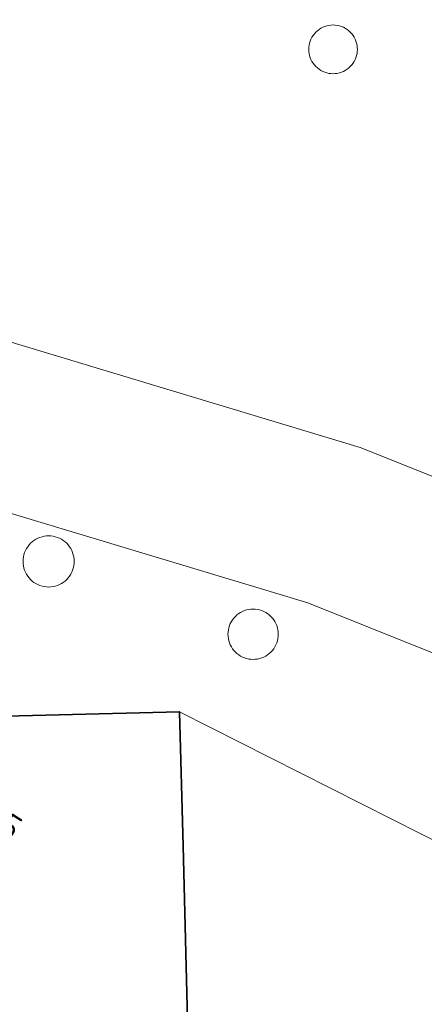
# Model space of a CAD drawing. Extents: x 184422 to 188298, y 343471 to 350189.
# Tile 430 of 513: x 187056 to 187071, y 349200 to 349236. Entities that reach past the tile are written whole.
import ezdxf
from ezdxf.enums import TextEntityAlignment as Align

# ---------------------------------------------------------------- set-up
doc = ezdxf.new("R2010")
doc.units = 0
for name, color, linetype, lineweight in [('B-WA-GR-BEPLANTING_CULTUUR_HEESTERS-GV', 252, 'Continuous', 18), ('B-WA-OG-TERREIN_ERF-GV', 252, 'Continuous', 18), ('B-WA-VH-VERHARDING_SIERBESTRATING-GV', 252, 'Continuous', 18), ('B-WE-OG-BEBOUWING-GV', 250, 'Continuous', 35), ('B-WE-OG-BEBOUWING-T18', 10, 'Continuous', 18)]:
    doc.layers.add(name, color=color, linetype=linetype, lineweight=lineweight)
doc.styles.add('NLCS-ISO-M500-T18', font='NLCS-ISO.ttf', dxfattribs={"height": 0.9})

msp = doc.modelspace()

# ---------------------------------------------------------------- linework, layer by layer
at = {"layer": 'B-WA-GR-BEPLANTING_CULTUUR_HEESTERS-GV', "flags": 128}
for points in [[(187068.114, 349235.37), (187068.111, 349235.449), (187068.1, 349235.528), (187068.083, 349235.605), (187068.059, 349235.681), (187068.029, 349235.754), (187067.992, 349235.825), (187067.95, 349235.891), (187067.901, 349235.954), (187067.848, 349236.013), (187067.789, 349236.066), (187067.726, 349236.115), (187067.66, 349236.157), (187067.589, 349236.194), (187067.516, 349236.224), (187067.44, 349236.248), (187067.363, 349236.265), (187067.284, 349236.276), (187067.205, 349236.279), (187067.126, 349236.276), (187067.047, 349236.265), (187066.97, 349236.248), (187066.894, 349236.224), (187066.821, 349236.194), (187066.751, 349236.157), (187066.684, 349236.115), (187066.621, 349236.066), (187066.562, 349236.013), (187066.509, 349235.954), (187066.46, 349235.891), (187066.418, 349235.825), (187066.381, 349235.754), (187066.351, 349235.681), (187066.327, 349235.605), (187066.31, 349235.528), (187066.299, 349235.449), (187066.296, 349235.37), (187066.299, 349235.291), (187066.31, 349235.212), (187066.327, 349235.135), (187066.351, 349235.059), (187066.381, 349234.986), (187066.418, 349234.916), (187066.46, 349234.849), (187066.509, 349234.786), (187066.562, 349234.727), (187066.621, 349234.674), (187066.684, 349234.625), (187066.751, 349234.583), (187066.821, 349234.546), (187066.894, 349234.516), (187066.97, 349234.492), (187067.047, 349234.475), (187067.126, 349234.464), (187067.205, 349234.461), (187067.284, 349234.464), (187067.363, 349234.475), (187067.44, 349234.492), (187067.516, 349234.516), (187067.589, 349234.546), (187067.66, 349234.583), (187067.726, 349234.625), (187067.789, 349234.674), (187067.848, 349234.727), (187067.901, 349234.786), (187067.95, 349234.849), (187067.992, 349234.916), (187068.029, 349234.986), (187068.059, 349235.059), (187068.083, 349235.135), (187068.1, 349235.212), (187068.111, 349235.291)], [(187068.114, 349235.37), (187068.111, 349235.449), (187068.1, 349235.528), (187068.083, 349235.605), (187068.059, 349235.681), (187068.029, 349235.754), (187067.992, 349235.825), (187067.95, 349235.891), (187067.901, 349235.954), (187067.848, 349236.013), (187067.789, 349236.066), (187067.726, 349236.115), (187067.66, 349236.157), (187067.589, 349236.194), (187067.516, 349236.224), (187067.44, 349236.248), (187067.363, 349236.265), (187067.284, 349236.276), (187067.205, 349236.279), (187067.126, 349236.276), (187067.047, 349236.265), (187066.97, 349236.248), (187066.894, 349236.224), (187066.821, 349236.194), (187066.751, 349236.157), (187066.684, 349236.115), (187066.621, 349236.066), (187066.562, 349236.013), (187066.509, 349235.954), (187066.46, 349235.891), (187066.418, 349235.825), (187066.381, 349235.754), (187066.351, 349235.681), (187066.327, 349235.605), (187066.31, 349235.528), (187066.299, 349235.449), (187066.296, 349235.37), (187066.299, 349235.291), (187066.31, 349235.212), (187066.327, 349235.135), (187066.351, 349235.059), (187066.381, 349234.986), (187066.418, 349234.916), (187066.46, 349234.849), (187066.509, 349234.786), (187066.562, 349234.727), (187066.621, 349234.674), (187066.684, 349234.625), (187066.751, 349234.583), (187066.821, 349234.546), (187066.894, 349234.516), (187066.97, 349234.492), (187067.047, 349234.475), (187067.126, 349234.464), (187067.205, 349234.461), (187067.284, 349234.464), (187067.363, 349234.475), (187067.44, 349234.492), (187067.516, 349234.516), (187067.589, 349234.546), (187067.66, 349234.583), (187067.726, 349234.625), (187067.789, 349234.674), (187067.848, 349234.727), (187067.901, 349234.786), (187067.95, 349234.849), (187067.992, 349234.916), (187068.029, 349234.986), (187068.059, 349235.059), (187068.083, 349235.135), (187068.1, 349235.212), (187068.111, 349235.291)], [(187068.114, 349235.37), (187068.111, 349235.449), (187068.1, 349235.528), (187068.083, 349235.605), (187068.059, 349235.681), (187068.029, 349235.754), (187067.992, 349235.825), (187067.95, 349235.891), (187067.901, 349235.954), (187067.848, 349236.013), (187067.789, 349236.066), (187067.726, 349236.115), (187067.66, 349236.157), (187067.589, 349236.194), (187067.516, 349236.224), (187067.44, 349236.248), (187067.363, 349236.265), (187067.284, 349236.276), (187067.205, 349236.279), (187067.126, 349236.276), (187067.047, 349236.265), (187066.97, 349236.248), (187066.894, 349236.224), (187066.821, 349236.194), (187066.751, 349236.157), (187066.684, 349236.115), (187066.621, 349236.066), (187066.562, 349236.013), (187066.509, 349235.954), (187066.46, 349235.891), (187066.418, 349235.825), (187066.381, 349235.754), (187066.351, 349235.681), (187066.327, 349235.605), (187066.31, 349235.528), (187066.299, 349235.449), (187066.296, 349235.37), (187066.299, 349235.291), (187066.31, 349235.212), (187066.327, 349235.135), (187066.351, 349235.059), (187066.381, 349234.986), (187066.418, 349234.916), (187066.46, 349234.849), (187066.509, 349234.786), (187066.562, 349234.727), (187066.621, 349234.674), (187066.684, 349234.625), (187066.751, 349234.583), (187066.821, 349234.546), (187066.894, 349234.516), (187066.97, 349234.492), (187067.047, 349234.475), (187067.126, 349234.464), (187067.205, 349234.461), (187067.284, 349234.464), (187067.363, 349234.475), (187067.44, 349234.492), (187067.516, 349234.516), (187067.589, 349234.546), (187067.66, 349234.583), (187067.726, 349234.625), (187067.789, 349234.674), (187067.848, 349234.727), (187067.901, 349234.786), (187067.95, 349234.849), (187067.992, 349234.916), (187068.029, 349234.986), (187068.059, 349235.059), (187068.083, 349235.135), (187068.1, 349235.212), (187068.111, 349235.291)], [(187057.544, 349216.27), (187057.54, 349216.353), (187057.529, 349216.436), (187057.511, 349216.517), (187057.486, 349216.597), (187057.455, 349216.674), (187057.416, 349216.748), (187057.371, 349216.818), (187057.321, 349216.884), (187057.264, 349216.945), (187057.203, 349217.002), (187057.137, 349217.052), (187057.067, 349217.097), (187056.993, 349217.136), (187056.916, 349217.167), (187056.836, 349217.192), (187056.755, 349217.21), (187056.672, 349217.221), (187056.589, 349217.225), (187056.506, 349217.221), (187056.423, 349217.21), (187056.342, 349217.192), (187056.262, 349217.167), (187056.185, 349217.136), (187056.112, 349217.097), (187056.041, 349217.052), (187055.975, 349217.002), (187055.914, 349216.945), (187055.857, 349216.884), (187055.807, 349216.818), (187055.762, 349216.748), (187055.723, 349216.674), (187055.692, 349216.597), (187055.667, 349216.517), (187055.649, 349216.436), (187055.638, 349216.353), (187055.634, 349216.27), (187055.638, 349216.187), (187055.649, 349216.104), (187055.667, 349216.023), (187055.692, 349215.943), (187055.723, 349215.866), (187055.762, 349215.793), (187055.807, 349215.722), (187055.857, 349215.656), (187055.914, 349215.595), (187055.975, 349215.538), (187056.041, 349215.488), (187056.112, 349215.443), (187056.185, 349215.404), (187056.262, 349215.373), (187056.342, 349215.348), (187056.423, 349215.33), (187056.506, 349215.319), (187056.589, 349215.315), (187056.672, 349215.319), (187056.755, 349215.33), (187056.836, 349215.348), (187056.916, 349215.373), (187056.993, 349215.404), (187057.067, 349215.443), (187057.137, 349215.488), (187057.203, 349215.538), (187057.264, 349215.595), (187057.321, 349215.656), (187057.371, 349215.722), (187057.416, 349215.793), (187057.455, 349215.866), (187057.486, 349215.943), (187057.511, 349216.023), (187057.529, 349216.104), (187057.54, 349216.187)], [(187057.544, 349216.27), (187057.54, 349216.353), (187057.529, 349216.436), (187057.511, 349216.517), (187057.486, 349216.597), (187057.455, 349216.674), (187057.416, 349216.748), (187057.371, 349216.818), (187057.321, 349216.884), (187057.264, 349216.945), (187057.203, 349217.002), (187057.137, 349217.052), (187057.067, 349217.097), (187056.993, 349217.136), (187056.916, 349217.167), (187056.836, 349217.192), (187056.755, 349217.21), (187056.672, 349217.221), (187056.589, 349217.225), (187056.506, 349217.221), (187056.423, 349217.21), (187056.342, 349217.192), (187056.262, 349217.167), (187056.185, 349217.136), (187056.112, 349217.097), (187056.041, 349217.052), (187055.975, 349217.002), (187055.914, 349216.945), (187055.857, 349216.884), (187055.807, 349216.818), (187055.762, 349216.748), (187055.723, 349216.674), (187055.692, 349216.597), (187055.667, 349216.517), (187055.649, 349216.436), (187055.638, 349216.353), (187055.634, 349216.27), (187055.638, 349216.187), (187055.649, 349216.104), (187055.667, 349216.023), (187055.692, 349215.943), (187055.723, 349215.866), (187055.762, 349215.793), (187055.807, 349215.722), (187055.857, 349215.656), (187055.914, 349215.595), (187055.975, 349215.538), (187056.041, 349215.488), (187056.112, 349215.443), (187056.185, 349215.404), (187056.262, 349215.373), (187056.342, 349215.348), (187056.423, 349215.33), (187056.506, 349215.319), (187056.589, 349215.315), (187056.672, 349215.319), (187056.755, 349215.33), (187056.836, 349215.348), (187056.916, 349215.373), (187056.993, 349215.404), (187057.067, 349215.443), (187057.137, 349215.488), (187057.203, 349215.538), (187057.264, 349215.595), (187057.321, 349215.656), (187057.371, 349215.722), (187057.416, 349215.793), (187057.455, 349215.866), (187057.486, 349215.943), (187057.511, 349216.023), (187057.529, 349216.104), (187057.54, 349216.187)], [(187057.544, 349216.27), (187057.54, 349216.353), (187057.529, 349216.436), (187057.511, 349216.517), (187057.486, 349216.597), (187057.455, 349216.674), (187057.416, 349216.748), (187057.371, 349216.818), (187057.321, 349216.884), (187057.264, 349216.945), (187057.203, 349217.002), (187057.137, 349217.052), (187057.067, 349217.097), (187056.993, 349217.136), (187056.916, 349217.167), (187056.836, 349217.192), (187056.755, 349217.21), (187056.672, 349217.221), (187056.589, 349217.225), (187056.506, 349217.221), (187056.423, 349217.21), (187056.342, 349217.192), (187056.262, 349217.167), (187056.185, 349217.136), (187056.112, 349217.097), (187056.041, 349217.052), (187055.975, 349217.002), (187055.914, 349216.945), (187055.857, 349216.884), (187055.807, 349216.818), (187055.762, 349216.748), (187055.723, 349216.674), (187055.692, 349216.597), (187055.667, 349216.517), (187055.649, 349216.436), (187055.638, 349216.353), (187055.634, 349216.27), (187055.638, 349216.187), (187055.649, 349216.104), (187055.667, 349216.023), (187055.692, 349215.943), (187055.723, 349215.866), (187055.762, 349215.793), (187055.807, 349215.722), (187055.857, 349215.656), (187055.914, 349215.595), (187055.975, 349215.538), (187056.041, 349215.488), (187056.112, 349215.443), (187056.185, 349215.404), (187056.262, 349215.373), (187056.342, 349215.348), (187056.423, 349215.33), (187056.506, 349215.319), (187056.589, 349215.315), (187056.672, 349215.319), (187056.755, 349215.33), (187056.836, 349215.348), (187056.916, 349215.373), (187056.993, 349215.404), (187057.067, 349215.443), (187057.137, 349215.488), (187057.203, 349215.538), (187057.264, 349215.595), (187057.321, 349215.656), (187057.371, 349215.722), (187057.416, 349215.793), (187057.455, 349215.866), (187057.486, 349215.943), (187057.511, 349216.023), (187057.529, 349216.104), (187057.54, 349216.187)], [(187065.161, 349213.553), (187065.157, 349213.635), (187065.147, 349213.716), (187065.129, 349213.796), (187065.104, 349213.874), (187065.073, 349213.95), (187065.035, 349214.023), (187064.991, 349214.092), (187064.941, 349214.157), (187064.886, 349214.217), (187064.826, 349214.272), (187064.761, 349214.322), (187064.692, 349214.366), (187064.619, 349214.404), (187064.543, 349214.435), (187064.465, 349214.46), (187064.385, 349214.478), (187064.304, 349214.488), (187064.222, 349214.492), (187064.14, 349214.488), (187064.059, 349214.478), (187063.979, 349214.46), (187063.901, 349214.435), (187063.825, 349214.404), (187063.753, 349214.366), (187063.683, 349214.322), (187063.618, 349214.272), (187063.558, 349214.217), (187063.503, 349214.157), (187063.453, 349214.092), (187063.409, 349214.023), (187063.371, 349213.95), (187063.34, 349213.874), (187063.315, 349213.796), (187063.297, 349213.716), (187063.287, 349213.635), (187063.283, 349213.553), (187063.287, 349213.471), (187063.297, 349213.39), (187063.315, 349213.31), (187063.34, 349213.232), (187063.371, 349213.156), (187063.409, 349213.084), (187063.453, 349213.014), (187063.503, 349212.949), (187063.558, 349212.889), (187063.618, 349212.834), (187063.683, 349212.784), (187063.753, 349212.74), (187063.825, 349212.702), (187063.901, 349212.671), (187063.979, 349212.646), (187064.059, 349212.628), (187064.14, 349212.618), (187064.222, 349212.614), (187064.304, 349212.618), (187064.385, 349212.628), (187064.465, 349212.646), (187064.543, 349212.671), (187064.619, 349212.702), (187064.692, 349212.74), (187064.761, 349212.784), (187064.826, 349212.834), (187064.886, 349212.889), (187064.941, 349212.949), (187064.991, 349213.014), (187065.035, 349213.084), (187065.073, 349213.156), (187065.104, 349213.232), (187065.129, 349213.31), (187065.147, 349213.39), (187065.157, 349213.471)], [(187065.161, 349213.553), (187065.157, 349213.635), (187065.147, 349213.716), (187065.129, 349213.796), (187065.104, 349213.874), (187065.073, 349213.95), (187065.035, 349214.023), (187064.991, 349214.092), (187064.941, 349214.157), (187064.886, 349214.217), (187064.826, 349214.272), (187064.761, 349214.322), (187064.692, 349214.366), (187064.619, 349214.404), (187064.543, 349214.435), (187064.465, 349214.46), (187064.385, 349214.478), (187064.304, 349214.488), (187064.222, 349214.492), (187064.14, 349214.488), (187064.059, 349214.478), (187063.979, 349214.46), (187063.901, 349214.435), (187063.825, 349214.404), (187063.753, 349214.366), (187063.683, 349214.322), (187063.618, 349214.272), (187063.558, 349214.217), (187063.503, 349214.157), (187063.453, 349214.092), (187063.409, 349214.023), (187063.371, 349213.95), (187063.34, 349213.874), (187063.315, 349213.796), (187063.297, 349213.716), (187063.287, 349213.635), (187063.283, 349213.553), (187063.287, 349213.471), (187063.297, 349213.39), (187063.315, 349213.31), (187063.34, 349213.232), (187063.371, 349213.156), (187063.409, 349213.084), (187063.453, 349213.014), (187063.503, 349212.949), (187063.558, 349212.889), (187063.618, 349212.834), (187063.683, 349212.784), (187063.753, 349212.74), (187063.825, 349212.702), (187063.901, 349212.671), (187063.979, 349212.646), (187064.059, 349212.628), (187064.14, 349212.618), (187064.222, 349212.614), (187064.304, 349212.618), (187064.385, 349212.628), (187064.465, 349212.646), (187064.543, 349212.671), (187064.619, 349212.702), (187064.692, 349212.74), (187064.761, 349212.784), (187064.826, 349212.834), (187064.886, 349212.889), (187064.941, 349212.949), (187064.991, 349213.014), (187065.035, 349213.084), (187065.073, 349213.156), (187065.104, 349213.232), (187065.129, 349213.31), (187065.147, 349213.39), (187065.157, 349213.471)], [(187065.161, 349213.553), (187065.157, 349213.635), (187065.147, 349213.716), (187065.129, 349213.796), (187065.104, 349213.874), (187065.073, 349213.95), (187065.035, 349214.023), (187064.991, 349214.092), (187064.941, 349214.157), (187064.886, 349214.217), (187064.826, 349214.272), (187064.761, 349214.322), (187064.692, 349214.366), (187064.619, 349214.404), (187064.543, 349214.435), (187064.465, 349214.46), (187064.385, 349214.478), (187064.304, 349214.488), (187064.222, 349214.492), (187064.14, 349214.488), (187064.059, 349214.478), (187063.979, 349214.46), (187063.901, 349214.435), (187063.825, 349214.404), (187063.753, 349214.366), (187063.683, 349214.322), (187063.618, 349214.272), (187063.558, 349214.217), (187063.503, 349214.157), (187063.453, 349214.092), (187063.409, 349214.023), (187063.371, 349213.95), (187063.34, 349213.874), (187063.315, 349213.796), (187063.297, 349213.716), (187063.287, 349213.635), (187063.283, 349213.553), (187063.287, 349213.471), (187063.297, 349213.39), (187063.315, 349213.31), (187063.34, 349213.232), (187063.371, 349213.156), (187063.409, 349213.084), (187063.453, 349213.014), (187063.503, 349212.949), (187063.558, 349212.889), (187063.618, 349212.834), (187063.683, 349212.784), (187063.753, 349212.74), (187063.825, 349212.702), (187063.901, 349212.671), (187063.979, 349212.646), (187064.059, 349212.628), (187064.14, 349212.618), (187064.222, 349212.614), (187064.304, 349212.618), (187064.385, 349212.628), (187064.465, 349212.646), (187064.543, 349212.671), (187064.619, 349212.702), (187064.692, 349212.74), (187064.761, 349212.784), (187064.826, 349212.834), (187064.886, 349212.889), (187064.941, 349212.949), (187064.991, 349213.014), (187065.035, 349213.084), (187065.073, 349213.156), (187065.104, 349213.232), (187065.129, 349213.31), (187065.147, 349213.39), (187065.157, 349213.471)]]:
    msp.add_lwpolyline(points, close=True, dxfattribs=at)
at = {"layer": 'B-WA-OG-TERREIN_ERF-GV', "flags": 128}
msp.add_lwpolyline([(187080.205, 349195.968), (187080.72, 349200.942), (187061.478, 349210.661), (187061.605, 349205.663), (187061.783, 349198.676)], dxfattribs=at)
msp.add_lwpolyline([(187080.205, 349195.968), (187080.72, 349200.942), (187061.478, 349210.661), (187061.605, 349205.663), (187061.783, 349198.676)], dxfattribs=at)
msp.add_lwpolyline([(187080.205, 349195.968), (187080.72, 349200.942), (187061.478, 349210.661), (187061.605, 349205.663), (187061.783, 349198.676)], dxfattribs=at)
at = {"layer": 'B-WA-VH-VERHARDING_SIERBESTRATING-GV', "flags": 128}
for points in [[(187026.523, 349233.09), (187068.223, 349220.519), (187094.107, 349210.187), (187096.67, 349209.855), (187098.3, 349211.558), (187099.939, 349214.463), (187098.461, 349217.543), (187097.155, 349216.916), (187094.539, 349215.402), (187086.456, 349224.225), (187081.194, 349229.174), (187076.178, 349233.891), (187076.012, 349234.054), (187066.825, 349243.067), (187062.046, 349247.755), (187058.358, 349251.374), (187053.304, 349256.332), (187052.344, 349255.346), (187046.299, 349261.912), (187041.938, 349266.648), (187041.241, 349267.376)], [(187026.523, 349233.09), (187068.223, 349220.519), (187094.107, 349210.187), (187096.67, 349209.855), (187098.3, 349211.558), (187099.939, 349214.463), (187098.461, 349217.543), (187097.155, 349216.916), (187094.539, 349215.402), (187086.456, 349224.225), (187081.194, 349229.174), (187076.178, 349233.891), (187076.012, 349234.054), (187066.825, 349243.067), (187062.046, 349247.755), (187058.358, 349251.374), (187053.304, 349256.332), (187052.344, 349255.346), (187046.299, 349261.912), (187041.938, 349266.648), (187041.241, 349267.376)], [(187026.523, 349233.09), (187068.223, 349220.519), (187094.107, 349210.187), (187096.67, 349209.855), (187098.3, 349211.558), (187099.939, 349214.463), (187098.461, 349217.543), (187097.155, 349216.916), (187094.539, 349215.402), (187086.456, 349224.225), (187081.194, 349229.174), (187076.178, 349233.891), (187076.012, 349234.054), (187066.825, 349243.067), (187062.046, 349247.755), (187058.358, 349251.374), (187053.304, 349256.332), (187052.344, 349255.346), (187046.299, 349261.912), (187041.938, 349266.648), (187041.241, 349267.376)], [(187109.742, 349195.619), (187115.5, 349192.633), (187116.016, 349192.366), (187119.303, 349190.661), (187121.835, 349196.224), (187114.674, 349199.938), (187104.141, 349205.41), (187094.107, 349210.187), (187068.223, 349220.519), (187026.523, 349233.09)], [(187109.742, 349195.619), (187115.5, 349192.633), (187116.016, 349192.366), (187119.303, 349190.661), (187121.835, 349196.224), (187114.674, 349199.938), (187104.141, 349205.41), (187094.107, 349210.187), (187068.223, 349220.519), (187026.523, 349233.09)], [(187109.742, 349195.619), (187115.5, 349192.633), (187116.016, 349192.366), (187119.303, 349190.661), (187121.835, 349196.224), (187114.674, 349199.938), (187104.141, 349205.41), (187094.107, 349210.187), (187068.223, 349220.519), (187026.523, 349233.09)], [(187024.744, 349227.22), (187066.265, 349214.73), (187095.509, 349203), (187109.663, 349195.66)], [(187109.663, 349195.66), (187095.509, 349203), (187066.265, 349214.73), (187024.744, 349227.22)], [(187024.744, 349227.22), (187066.265, 349214.73), (187095.509, 349203), (187109.663, 349195.66)], [(187109.663, 349195.66), (187095.509, 349203), (187066.265, 349214.73), (187024.744, 349227.22)], [(187024.744, 349227.22), (187066.265, 349214.73), (187095.509, 349203), (187109.663, 349195.66)], [(187109.663, 349195.66), (187095.509, 349203), (187066.265, 349214.73), (187024.744, 349227.22)], [(187048.982, 349210.342), (187061.478, 349210.661), (187080.72, 349200.942), (187088.263, 349197.141), (187095.452, 349193.567), (187095.653, 349193.934), (187096.242, 349194.096), (187096.092, 349194.614), (187096.653, 349194.718), (187096.4, 349195.185), (187096.991, 349195.378), (187096.806, 349195.862), (187097.321, 349195.975), (187097.138, 349196.517), (187097.672, 349196.63), (187097.451, 349197.141), (187098.035, 349197.314), (187097.869, 349197.854), (187098.422, 349198.005)], [(187048.982, 349210.342), (187061.478, 349210.661), (187080.72, 349200.942), (187088.263, 349197.141), (187095.452, 349193.567), (187095.653, 349193.934), (187096.242, 349194.096), (187096.092, 349194.614), (187096.653, 349194.718), (187096.4, 349195.185), (187096.991, 349195.378), (187096.806, 349195.862), (187097.321, 349195.975), (187097.138, 349196.517), (187097.672, 349196.63), (187097.451, 349197.141), (187098.035, 349197.314), (187097.869, 349197.854), (187098.422, 349198.005)], [(187048.982, 349210.342), (187061.478, 349210.661), (187080.72, 349200.942), (187088.263, 349197.141), (187095.452, 349193.567), (187095.653, 349193.934), (187096.242, 349194.096), (187096.092, 349194.614), (187096.653, 349194.718), (187096.4, 349195.185), (187096.991, 349195.378), (187096.806, 349195.862), (187097.321, 349195.975), (187097.138, 349196.517), (187097.672, 349196.63), (187097.451, 349197.141), (187098.035, 349197.314), (187097.869, 349197.854), (187098.422, 349198.005)]]:
    msp.add_lwpolyline(points, dxfattribs=at)
for points in [[(187066.296, 349235.37), (187066.299, 349235.449), (187066.31, 349235.528), (187066.327, 349235.605), (187066.351, 349235.681), (187066.381, 349235.754), (187066.418, 349235.825), (187066.46, 349235.891), (187066.509, 349235.954), (187066.562, 349236.013), (187066.621, 349236.066), (187066.684, 349236.115), (187066.751, 349236.157), (187066.821, 349236.194), (187066.894, 349236.224), (187066.97, 349236.248), (187067.047, 349236.265), (187067.126, 349236.276), (187067.205, 349236.279), (187067.284, 349236.276), (187067.363, 349236.265), (187067.44, 349236.248), (187067.516, 349236.224), (187067.589, 349236.194), (187067.66, 349236.157), (187067.726, 349236.115), (187067.789, 349236.066), (187067.848, 349236.013), (187067.901, 349235.954), (187067.95, 349235.891), (187067.992, 349235.825), (187068.029, 349235.754), (187068.059, 349235.681), (187068.083, 349235.605), (187068.1, 349235.528), (187068.111, 349235.449), (187068.114, 349235.37), (187068.111, 349235.291), (187068.1, 349235.212), (187068.083, 349235.135), (187068.059, 349235.059), (187068.029, 349234.986), (187067.992, 349234.916), (187067.95, 349234.849), (187067.901, 349234.786), (187067.848, 349234.727), (187067.789, 349234.674), (187067.726, 349234.625), (187067.66, 349234.583), (187067.589, 349234.546), (187067.516, 349234.516), (187067.44, 349234.492), (187067.363, 349234.475), (187067.284, 349234.464), (187067.205, 349234.461), (187067.126, 349234.464), (187067.047, 349234.475), (187066.97, 349234.492), (187066.894, 349234.516), (187066.821, 349234.546), (187066.751, 349234.583), (187066.684, 349234.625), (187066.621, 349234.674), (187066.562, 349234.727), (187066.509, 349234.786), (187066.46, 349234.849), (187066.418, 349234.916), (187066.381, 349234.986), (187066.351, 349235.059), (187066.327, 349235.135), (187066.31, 349235.212), (187066.299, 349235.291)], [(187066.296, 349235.37), (187066.299, 349235.449), (187066.31, 349235.528), (187066.327, 349235.605), (187066.351, 349235.681), (187066.381, 349235.754), (187066.418, 349235.825), (187066.46, 349235.891), (187066.509, 349235.954), (187066.562, 349236.013), (187066.621, 349236.066), (187066.684, 349236.115), (187066.751, 349236.157), (187066.821, 349236.194), (187066.894, 349236.224), (187066.97, 349236.248), (187067.047, 349236.265), (187067.126, 349236.276), (187067.205, 349236.279), (187067.284, 349236.276), (187067.363, 349236.265), (187067.44, 349236.248), (187067.516, 349236.224), (187067.589, 349236.194), (187067.66, 349236.157), (187067.726, 349236.115), (187067.789, 349236.066), (187067.848, 349236.013), (187067.901, 349235.954), (187067.95, 349235.891), (187067.992, 349235.825), (187068.029, 349235.754), (187068.059, 349235.681), (187068.083, 349235.605), (187068.1, 349235.528), (187068.111, 349235.449), (187068.114, 349235.37), (187068.111, 349235.291), (187068.1, 349235.212), (187068.083, 349235.135), (187068.059, 349235.059), (187068.029, 349234.986), (187067.992, 349234.916), (187067.95, 349234.849), (187067.901, 349234.786), (187067.848, 349234.727), (187067.789, 349234.674), (187067.726, 349234.625), (187067.66, 349234.583), (187067.589, 349234.546), (187067.516, 349234.516), (187067.44, 349234.492), (187067.363, 349234.475), (187067.284, 349234.464), (187067.205, 349234.461), (187067.126, 349234.464), (187067.047, 349234.475), (187066.97, 349234.492), (187066.894, 349234.516), (187066.821, 349234.546), (187066.751, 349234.583), (187066.684, 349234.625), (187066.621, 349234.674), (187066.562, 349234.727), (187066.509, 349234.786), (187066.46, 349234.849), (187066.418, 349234.916), (187066.381, 349234.986), (187066.351, 349235.059), (187066.327, 349235.135), (187066.31, 349235.212), (187066.299, 349235.291)], [(187066.296, 349235.37), (187066.299, 349235.449), (187066.31, 349235.528), (187066.327, 349235.605), (187066.351, 349235.681), (187066.381, 349235.754), (187066.418, 349235.825), (187066.46, 349235.891), (187066.509, 349235.954), (187066.562, 349236.013), (187066.621, 349236.066), (187066.684, 349236.115), (187066.751, 349236.157), (187066.821, 349236.194), (187066.894, 349236.224), (187066.97, 349236.248), (187067.047, 349236.265), (187067.126, 349236.276), (187067.205, 349236.279), (187067.284, 349236.276), (187067.363, 349236.265), (187067.44, 349236.248), (187067.516, 349236.224), (187067.589, 349236.194), (187067.66, 349236.157), (187067.726, 349236.115), (187067.789, 349236.066), (187067.848, 349236.013), (187067.901, 349235.954), (187067.95, 349235.891), (187067.992, 349235.825), (187068.029, 349235.754), (187068.059, 349235.681), (187068.083, 349235.605), (187068.1, 349235.528), (187068.111, 349235.449), (187068.114, 349235.37), (187068.111, 349235.291), (187068.1, 349235.212), (187068.083, 349235.135), (187068.059, 349235.059), (187068.029, 349234.986), (187067.992, 349234.916), (187067.95, 349234.849), (187067.901, 349234.786), (187067.848, 349234.727), (187067.789, 349234.674), (187067.726, 349234.625), (187067.66, 349234.583), (187067.589, 349234.546), (187067.516, 349234.516), (187067.44, 349234.492), (187067.363, 349234.475), (187067.284, 349234.464), (187067.205, 349234.461), (187067.126, 349234.464), (187067.047, 349234.475), (187066.97, 349234.492), (187066.894, 349234.516), (187066.821, 349234.546), (187066.751, 349234.583), (187066.684, 349234.625), (187066.621, 349234.674), (187066.562, 349234.727), (187066.509, 349234.786), (187066.46, 349234.849), (187066.418, 349234.916), (187066.381, 349234.986), (187066.351, 349235.059), (187066.327, 349235.135), (187066.31, 349235.212), (187066.299, 349235.291)], [(187055.634, 349216.27), (187055.638, 349216.353), (187055.649, 349216.436), (187055.667, 349216.517), (187055.692, 349216.597), (187055.723, 349216.674), (187055.762, 349216.748), (187055.807, 349216.818), (187055.857, 349216.884), (187055.914, 349216.945), (187055.975, 349217.002), (187056.041, 349217.052), (187056.112, 349217.097), (187056.185, 349217.136), (187056.262, 349217.167), (187056.342, 349217.192), (187056.423, 349217.21), (187056.506, 349217.221), (187056.589, 349217.225), (187056.672, 349217.221), (187056.755, 349217.21), (187056.836, 349217.192), (187056.916, 349217.167), (187056.993, 349217.136), (187057.067, 349217.097), (187057.137, 349217.052), (187057.203, 349217.002), (187057.264, 349216.945), (187057.321, 349216.884), (187057.371, 349216.818), (187057.416, 349216.748), (187057.455, 349216.674), (187057.486, 349216.597), (187057.511, 349216.517), (187057.529, 349216.436), (187057.54, 349216.353), (187057.544, 349216.27), (187057.54, 349216.187), (187057.529, 349216.104), (187057.511, 349216.023), (187057.486, 349215.943), (187057.455, 349215.866), (187057.416, 349215.793), (187057.371, 349215.722), (187057.321, 349215.656), (187057.264, 349215.595), (187057.203, 349215.538), (187057.137, 349215.488), (187057.067, 349215.443), (187056.993, 349215.404), (187056.916, 349215.373), (187056.836, 349215.348), (187056.755, 349215.33), (187056.672, 349215.319), (187056.589, 349215.315), (187056.506, 349215.319), (187056.423, 349215.33), (187056.342, 349215.348), (187056.262, 349215.373), (187056.185, 349215.404), (187056.112, 349215.443), (187056.041, 349215.488), (187055.975, 349215.538), (187055.914, 349215.595), (187055.857, 349215.656), (187055.807, 349215.722), (187055.762, 349215.793), (187055.723, 349215.866), (187055.692, 349215.943), (187055.667, 349216.023), (187055.649, 349216.104), (187055.638, 349216.187)], [(187055.634, 349216.27), (187055.638, 349216.353), (187055.649, 349216.436), (187055.667, 349216.517), (187055.692, 349216.597), (187055.723, 349216.674), (187055.762, 349216.748), (187055.807, 349216.818), (187055.857, 349216.884), (187055.914, 349216.945), (187055.975, 349217.002), (187056.041, 349217.052), (187056.112, 349217.097), (187056.185, 349217.136), (187056.262, 349217.167), (187056.342, 349217.192), (187056.423, 349217.21), (187056.506, 349217.221), (187056.589, 349217.225), (187056.672, 349217.221), (187056.755, 349217.21), (187056.836, 349217.192), (187056.916, 349217.167), (187056.993, 349217.136), (187057.067, 349217.097), (187057.137, 349217.052), (187057.203, 349217.002), (187057.264, 349216.945), (187057.321, 349216.884), (187057.371, 349216.818), (187057.416, 349216.748), (187057.455, 349216.674), (187057.486, 349216.597), (187057.511, 349216.517), (187057.529, 349216.436), (187057.54, 349216.353), (187057.544, 349216.27), (187057.54, 349216.187), (187057.529, 349216.104), (187057.511, 349216.023), (187057.486, 349215.943), (187057.455, 349215.866), (187057.416, 349215.793), (187057.371, 349215.722), (187057.321, 349215.656), (187057.264, 349215.595), (187057.203, 349215.538), (187057.137, 349215.488), (187057.067, 349215.443), (187056.993, 349215.404), (187056.916, 349215.373), (187056.836, 349215.348), (187056.755, 349215.33), (187056.672, 349215.319), (187056.589, 349215.315), (187056.506, 349215.319), (187056.423, 349215.33), (187056.342, 349215.348), (187056.262, 349215.373), (187056.185, 349215.404), (187056.112, 349215.443), (187056.041, 349215.488), (187055.975, 349215.538), (187055.914, 349215.595), (187055.857, 349215.656), (187055.807, 349215.722), (187055.762, 349215.793), (187055.723, 349215.866), (187055.692, 349215.943), (187055.667, 349216.023), (187055.649, 349216.104), (187055.638, 349216.187)], [(187055.634, 349216.27), (187055.638, 349216.353), (187055.649, 349216.436), (187055.667, 349216.517), (187055.692, 349216.597), (187055.723, 349216.674), (187055.762, 349216.748), (187055.807, 349216.818), (187055.857, 349216.884), (187055.914, 349216.945), (187055.975, 349217.002), (187056.041, 349217.052), (187056.112, 349217.097), (187056.185, 349217.136), (187056.262, 349217.167), (187056.342, 349217.192), (187056.423, 349217.21), (187056.506, 349217.221), (187056.589, 349217.225), (187056.672, 349217.221), (187056.755, 349217.21), (187056.836, 349217.192), (187056.916, 349217.167), (187056.993, 349217.136), (187057.067, 349217.097), (187057.137, 349217.052), (187057.203, 349217.002), (187057.264, 349216.945), (187057.321, 349216.884), (187057.371, 349216.818), (187057.416, 349216.748), (187057.455, 349216.674), (187057.486, 349216.597), (187057.511, 349216.517), (187057.529, 349216.436), (187057.54, 349216.353), (187057.544, 349216.27), (187057.54, 349216.187), (187057.529, 349216.104), (187057.511, 349216.023), (187057.486, 349215.943), (187057.455, 349215.866), (187057.416, 349215.793), (187057.371, 349215.722), (187057.321, 349215.656), (187057.264, 349215.595), (187057.203, 349215.538), (187057.137, 349215.488), (187057.067, 349215.443), (187056.993, 349215.404), (187056.916, 349215.373), (187056.836, 349215.348), (187056.755, 349215.33), (187056.672, 349215.319), (187056.589, 349215.315), (187056.506, 349215.319), (187056.423, 349215.33), (187056.342, 349215.348), (187056.262, 349215.373), (187056.185, 349215.404), (187056.112, 349215.443), (187056.041, 349215.488), (187055.975, 349215.538), (187055.914, 349215.595), (187055.857, 349215.656), (187055.807, 349215.722), (187055.762, 349215.793), (187055.723, 349215.866), (187055.692, 349215.943), (187055.667, 349216.023), (187055.649, 349216.104), (187055.638, 349216.187)], [(187063.283, 349213.553), (187063.287, 349213.635), (187063.297, 349213.716), (187063.315, 349213.796), (187063.34, 349213.874), (187063.371, 349213.95), (187063.409, 349214.023), (187063.453, 349214.092), (187063.503, 349214.157), (187063.558, 349214.217), (187063.618, 349214.272), (187063.683, 349214.322), (187063.753, 349214.366), (187063.825, 349214.404), (187063.901, 349214.435), (187063.979, 349214.46), (187064.059, 349214.478), (187064.14, 349214.488), (187064.222, 349214.492), (187064.304, 349214.488), (187064.385, 349214.478), (187064.465, 349214.46), (187064.543, 349214.435), (187064.619, 349214.404), (187064.692, 349214.366), (187064.761, 349214.322), (187064.826, 349214.272), (187064.886, 349214.217), (187064.941, 349214.157), (187064.991, 349214.092), (187065.035, 349214.023), (187065.073, 349213.95), (187065.104, 349213.874), (187065.129, 349213.796), (187065.147, 349213.716), (187065.157, 349213.635), (187065.161, 349213.553), (187065.157, 349213.471), (187065.147, 349213.39), (187065.129, 349213.31), (187065.104, 349213.232), (187065.073, 349213.156), (187065.035, 349213.084), (187064.991, 349213.014), (187064.941, 349212.949), (187064.886, 349212.889), (187064.826, 349212.834), (187064.761, 349212.784), (187064.692, 349212.74), (187064.619, 349212.702), (187064.543, 349212.671), (187064.465, 349212.646), (187064.385, 349212.628), (187064.304, 349212.618), (187064.222, 349212.614), (187064.14, 349212.618), (187064.059, 349212.628), (187063.979, 349212.646), (187063.901, 349212.671), (187063.825, 349212.702), (187063.753, 349212.74), (187063.683, 349212.784), (187063.618, 349212.834), (187063.558, 349212.889), (187063.503, 349212.949), (187063.453, 349213.014), (187063.409, 349213.084), (187063.371, 349213.156), (187063.34, 349213.232), (187063.315, 349213.31), (187063.297, 349213.39), (187063.287, 349213.471)], [(187063.283, 349213.553), (187063.287, 349213.635), (187063.297, 349213.716), (187063.315, 349213.796), (187063.34, 349213.874), (187063.371, 349213.95), (187063.409, 349214.023), (187063.453, 349214.092), (187063.503, 349214.157), (187063.558, 349214.217), (187063.618, 349214.272), (187063.683, 349214.322), (187063.753, 349214.366), (187063.825, 349214.404), (187063.901, 349214.435), (187063.979, 349214.46), (187064.059, 349214.478), (187064.14, 349214.488), (187064.222, 349214.492), (187064.304, 349214.488), (187064.385, 349214.478), (187064.465, 349214.46), (187064.543, 349214.435), (187064.619, 349214.404), (187064.692, 349214.366), (187064.761, 349214.322), (187064.826, 349214.272), (187064.886, 349214.217), (187064.941, 349214.157), (187064.991, 349214.092), (187065.035, 349214.023), (187065.073, 349213.95), (187065.104, 349213.874), (187065.129, 349213.796), (187065.147, 349213.716), (187065.157, 349213.635), (187065.161, 349213.553), (187065.157, 349213.471), (187065.147, 349213.39), (187065.129, 349213.31), (187065.104, 349213.232), (187065.073, 349213.156), (187065.035, 349213.084), (187064.991, 349213.014), (187064.941, 349212.949), (187064.886, 349212.889), (187064.826, 349212.834), (187064.761, 349212.784), (187064.692, 349212.74), (187064.619, 349212.702), (187064.543, 349212.671), (187064.465, 349212.646), (187064.385, 349212.628), (187064.304, 349212.618), (187064.222, 349212.614), (187064.14, 349212.618), (187064.059, 349212.628), (187063.979, 349212.646), (187063.901, 349212.671), (187063.825, 349212.702), (187063.753, 349212.74), (187063.683, 349212.784), (187063.618, 349212.834), (187063.558, 349212.889), (187063.503, 349212.949), (187063.453, 349213.014), (187063.409, 349213.084), (187063.371, 349213.156), (187063.34, 349213.232), (187063.315, 349213.31), (187063.297, 349213.39), (187063.287, 349213.471)], [(187063.283, 349213.553), (187063.287, 349213.635), (187063.297, 349213.716), (187063.315, 349213.796), (187063.34, 349213.874), (187063.371, 349213.95), (187063.409, 349214.023), (187063.453, 349214.092), (187063.503, 349214.157), (187063.558, 349214.217), (187063.618, 349214.272), (187063.683, 349214.322), (187063.753, 349214.366), (187063.825, 349214.404), (187063.901, 349214.435), (187063.979, 349214.46), (187064.059, 349214.478), (187064.14, 349214.488), (187064.222, 349214.492), (187064.304, 349214.488), (187064.385, 349214.478), (187064.465, 349214.46), (187064.543, 349214.435), (187064.619, 349214.404), (187064.692, 349214.366), (187064.761, 349214.322), (187064.826, 349214.272), (187064.886, 349214.217), (187064.941, 349214.157), (187064.991, 349214.092), (187065.035, 349214.023), (187065.073, 349213.95), (187065.104, 349213.874), (187065.129, 349213.796), (187065.147, 349213.716), (187065.157, 349213.635), (187065.161, 349213.553), (187065.157, 349213.471), (187065.147, 349213.39), (187065.129, 349213.31), (187065.104, 349213.232), (187065.073, 349213.156), (187065.035, 349213.084), (187064.991, 349213.014), (187064.941, 349212.949), (187064.886, 349212.889), (187064.826, 349212.834), (187064.761, 349212.784), (187064.692, 349212.74), (187064.619, 349212.702), (187064.543, 349212.671), (187064.465, 349212.646), (187064.385, 349212.628), (187064.304, 349212.618), (187064.222, 349212.614), (187064.14, 349212.618), (187064.059, 349212.628), (187063.979, 349212.646), (187063.901, 349212.671), (187063.825, 349212.702), (187063.753, 349212.74), (187063.683, 349212.784), (187063.618, 349212.834), (187063.558, 349212.889), (187063.503, 349212.949), (187063.453, 349213.014), (187063.409, 349213.084), (187063.371, 349213.156), (187063.34, 349213.232), (187063.315, 349213.31), (187063.297, 349213.39), (187063.287, 349213.471)]]:
    msp.add_lwpolyline(points, close=True, dxfattribs=at)
at = {"layer": 'B-WE-OG-BEBOUWING-GV', "flags": 128}
msp.add_lwpolyline([(187048.982, 349210.342), (187049.287, 349198.358), (187061.783, 349198.676), (187061.605, 349205.663), (187061.478, 349210.661)], close=True, dxfattribs=at)
msp.add_lwpolyline([(187048.982, 349210.342), (187049.287, 349198.358), (187061.783, 349198.676), (187061.605, 349205.663), (187061.478, 349210.661)], close=True, dxfattribs=at)
msp.add_lwpolyline([(187048.982, 349210.342), (187049.287, 349198.358), (187061.783, 349198.676), (187061.605, 349205.663), (187061.478, 349210.661)], close=True, dxfattribs=at)

# ---------------------------------------------------------------- texts
at = {"layer": 'B-WE-OG-BEBOUWING-T18', "style": 'NLCS-ISO-M500-T18'}
msp.add_text('15', height=0.9, rotation=327.1, dxfattribs=at).set_placement((187055, 349206.494), align=Align.MIDDLE)
msp.add_text('15', height=0.9, rotation=327.1, dxfattribs=at).set_placement((187055, 349206.494), align=Align.MIDDLE)
msp.add_text('15', height=0.9, rotation=327.1, dxfattribs=at).set_placement((187055, 349206.494), align=Align.MIDDLE)

doc.saveas('drawing.dxf')
